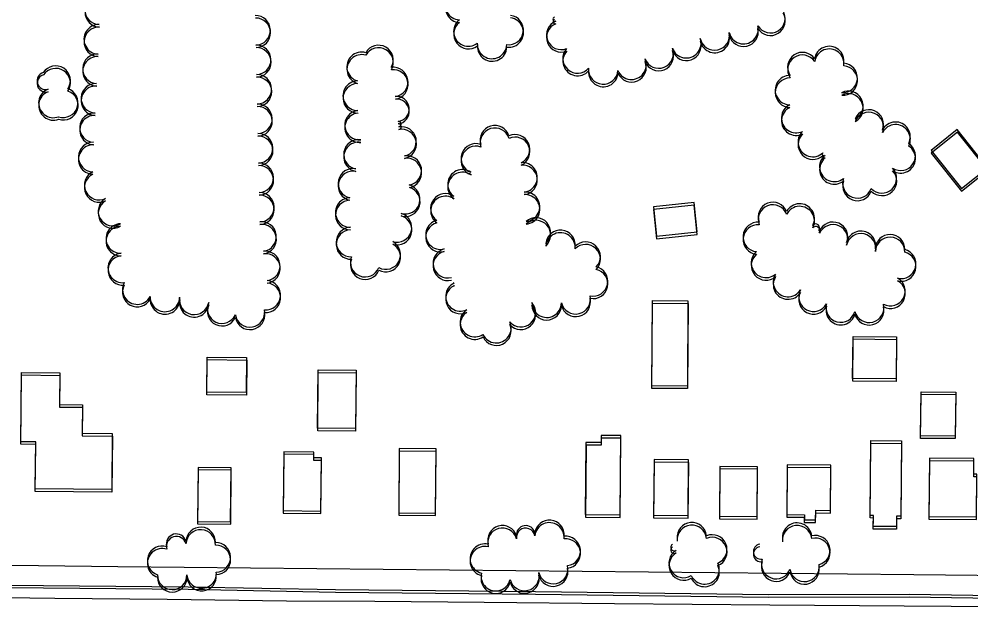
# Model space of a CAD drawing. Extents: x -25029 to 2274964, y -81170 to 687028.
# Drawn here: x 12024 to 12670, y -66290 to -65891 of the extents above; entities that cross this region are included whole.
import ezdxf

# ---------------------------------------------------------------- set-up
doc = ezdxf.new("R2010")
doc.units = 0
for name, color, linetype in [('81911BEA - RW_X_Fee_RW', 7, 'Continuous'), ('BLDG', 7, 'Continuous'), ('GE_X_CL_2000', 7, 'Continuous'), ('ROAD', 7, 'Continuous'), ('TREES', 7, 'Continuous')]:
    doc.layers.add(name, color=color, linetype=linetype)

msp = doc.modelspace()

# ---------------------------------------------------------------- linework, layer by layer
at = {"layer": '81911BEA - RW_X_Fee_RW'}
for points in [[(11821.61, -66259.73), (11911.51, -66260.66), (12001.5, -66261.59), (12091.5, -66262.52), (12181.5, -66263.45), (12271.49, -66264.38)], [(12271.49, -66264.38), (12361.49, -66265.31), (12451.48, -66266.24), (12496.48, -66266.71), (12541.48, -66267.17), (12586.47, -66267.64), (12631.47, -66268.1), (12717.32, -66268.99)]]:
    msp.add_lwpolyline(points, dxfattribs=at)
at = {"layer": 'BLDG'}
for points in [[(12643.25, -65980.57), (12663.85, -66006.4), (12681.64, -65992.22), (12661.04, -65966.39)], [(12643.3, -65982.33), (12663.9, -66008.16), (12681.69, -65993.98), (12661.09, -65968.15)], [(12457, -66038.68), (12484.57, -66035.76), (12482.44, -66015.81), (12454.87, -66018.73)], [(12457.04, -66040.42), (12484.61, -66037.5), (12482.49, -66017.55), (12454.92, -66020.47)], [(12478.3, -66082.54), (12477.89, -66140.29), (12453.73, -66140.11), (12454.14, -66082.36)], [(12478.34, -66084.28), (12477.92, -66142.03), (12453.76, -66141.85), (12454.18, -66084.1)], [(12619.85, -66106.88), (12619.59, -66135.47), (12590.02, -66135.2), (12590.28, -66106.61)], [(12619.88, -66108.64), (12619.62, -66137.23), (12590.05, -66136.95), (12590.31, -66108.36)], [(12178.83, -66120.9), (12178.61, -66144.66), (12151.82, -66144.41), (12152.04, -66120.65)], [(12178.86, -66122.6), (12178.64, -66146.36), (12151.85, -66146.11), (12152.07, -66122.35)], [(12253.14, -66129.58), (12252.77, -66169.05), (12227, -66168.81), (12227.37, -66129.34)], [(12051.96, -66131.31), (12051.76, -66152.83), (12067.35, -66152.97), (12067.17, -66172.29), (12087.66, -66172.48), (12087.31, -66210.45), (12035.4, -66209.96), (12035.69, -66178.12), (12025.6, -66178.03), (12026.04, -66131.08)], [(12051.99, -66133), (12051.79, -66154.52), (12067.38, -66154.66), (12067.2, -66173.98), (12087.69, -66174.17), (12087.33, -66212.14), (12035.42, -66211.65), (12035.72, -66179.81), (12025.63, -66179.71), (12026.07, -66132.76)], [(12253.17, -66131.29), (12252.8, -66170.76), (12227.03, -66170.52), (12227.4, -66131.05)], [(12659.95, -66144.33), (12659.67, -66174.17), (12636.15, -66173.95), (12636.43, -66144.11)], [(12659.98, -66146.09), (12659.7, -66175.93), (12636.18, -66175.71), (12636.46, -66145.87)], [(12432.18, -66227.64), (12432.67, -66173.89), (12419.47, -66173.77), (12419.42, -66178.62), (12409.09, -66178.52), (12408.64, -66227.42)], [(12432.2, -66229.37), (12432.7, -66175.62), (12419.5, -66175.5), (12419.45, -66180.35), (12409.12, -66180.25), (12408.66, -66229.15)], [(12623.25, -66177.38), (12622.78, -66228.56), (12619.76, -66228.53), (12619.7, -66235.59), (12604, -66235.45), (12604.07, -66227.97), (12601.97, -66227.96), (12602.44, -66177.2)], [(12623.28, -66179.14), (12622.8, -66230.32), (12619.78, -66230.29), (12619.72, -66237.35), (12604.02, -66237.21), (12604.09, -66229.73), (12601.99, -66229.71), (12602.47, -66178.95)], [(12229.26, -66224.99), (12229.59, -66189), (12224.45, -66188.96), (12224.48, -66185), (12204.04, -66184.81), (12203.67, -66224.75)], [(12229.28, -66226.7), (12229.61, -66190.71), (12224.47, -66190.67), (12224.5, -66186.71), (12204.06, -66186.52), (12203.69, -66226.46)], [(12307.04, -66226.39), (12307.44, -66182.9), (12282.4, -66182.67), (12282.01, -66226.16)], [(12307.06, -66228.11), (12307.47, -66184.62), (12282.43, -66184.39), (12282.03, -66227.88)], [(12478.4, -66228.04), (12478.75, -66190.39), (12455.27, -66190.17), (12454.92, -66227.82)], [(12478.42, -66229.78), (12478.77, -66192.13), (12455.29, -66191.91), (12454.94, -66229.56)], [(12557.25, -66227.51), (12557.22, -66230.97), (12564.9, -66231.05), (12564.96, -66224.51), (12574.95, -66224.61), (12575.24, -66193.96), (12545.67, -66193.69), (12545.36, -66227.4)], [(12674.03, -66228.97), (12674.3, -66199.99), (12672.2, -66199.97), (12672.3, -66189.47), (12642.1, -66189.19), (12641.73, -66228.67)], [(12674.05, -66230.73), (12674.32, -66201.75), (12672.22, -66201.73), (12672.32, -66191.23), (12642.12, -66190.95), (12641.75, -66230.43)], [(12167.98, -66232.27), (12168.32, -66195.66), (12145.86, -66195.45), (12145.52, -66232.06)], [(12168, -66233.97), (12168.34, -66197.36), (12145.88, -66197.15), (12145.54, -66233.76)], [(12525.17, -66228.67), (12525.49, -66194.94), (12499.99, -66194.71), (12499.67, -66228.44)], [(12525.19, -66230.42), (12525.51, -66196.69), (12500.01, -66196.45), (12499.69, -66230.18)], [(12557.27, -66229.26), (12557.24, -66232.72), (12564.92, -66232.8), (12564.98, -66226.26), (12574.97, -66226.36), (12575.26, -66195.71), (12545.69, -66195.44), (12545.38, -66229.15)]]:
    msp.add_lwpolyline(points, close=True, dxfattribs=at)
at = {"layer": 'GE_X_CL_2000'}
msp.add_lwpolyline([(11545.18, -66280.76), (11581.25, -66280.93), (11630.36, -66281.66), (11683.75, -66281.86), (11724.57, -66282.22), (11774.02, -66282.18), (11835.84, -66282.3), (11897.74, -66282.98), (11963.6, -66282.87), (12048.7, -66284.06), (12125, -66284.8), (12205.92, -66285.95), (12265.79, -66286), (12339.93, -66286.73), (12428.48, -66287.74), (12533.84, -66288.49), (12625.05, -66289.34), (12720.49, -66290.03)], dxfattribs=at)
at = {"layer": 'ROAD'}
for points in [[(12700.31, -66282.78), (12628.27, -66281.68), (12532.88, -66281.82), (12374.8, -66279.82), (12239.02, -66278.44), (12139.16, -66276.53), (12016.44, -66275.42), (11881.54, -66273.44), (11664.52, -66272.33)], [(12700.32, -66284.55), (12628.28, -66283.44), (12532.89, -66283.57), (12374.81, -66281.55), (12239.03, -66280.15), (12139.17, -66278.23), (12016.45, -66277.1), (11881.55, -66275.11), (11664.53, -66273.97)]]:
    msp.add_lwpolyline(points, dxfattribs=at)
at = {"layer": 'TREES'}
for centre, radius, start, end in [((12079.14, -65885.21), 10, 88.16231, 268.16231), ((12079.2, -65886.9), 10, 88.15531, 268.15531), ((12323.63, -65882), 10, 87.24209, 267.24209), ((12323.69, -65883.72), 10, 87.23509, 267.23509), ((12184.92, -65899.06), 10, 271.2338, 91.2338), ((12184.97, -65900.77), 10, 271.2268, 91.2268), ((12356.61, -65898.87), 10, 262.65896, 82.65896), ((12356.67, -65900.6), 10, 262.65196, 82.65196), ((12388.17, -65891.43), 1.5, 107.71467, 287.71467), ((12534.23, -65890.85), 10, 211.76916, 31.76916), ((12534.29, -65892.6), 10, 211.76216, 31.76216), ((12078.44, -65905.19), 10, 87.84165, 267.84165), ((12078.5, -65906.89), 10, 87.83465, 267.83465), ((12329.25, -65899.91), 10, 127.60583, 307.60583), ((12329.31, -65901.63), 10, 127.59883, 307.59883), ((12392.28, -65902.17), 10, 111.45289, 291.45289), ((12392.33, -65903.9), 10, 111.44589, 291.44589), ((12388.22, -65893.17), 1.5, 107.70767, 287.70767), ((12515.97, -65898.31), 10, 192.64283, 12.64283), ((12496.43, -65902.54), 10, 191.82387, 11.82387), ((12496.48, -65904.29), 10, 191.81687, 11.81687), ((12516.03, -65900.05), 10, 192.63583, 12.63583), ((12185.35, -65919.06), 10, 271.2338, 91.2338), ((12268.31, -65919.19), 10, 330.29097, 150.29097), ((12345.34, -65908.31), 10, 177.24444, 357.24444), ((12345.4, -65910.04), 10, 177.23744, 357.23744), ((12477.18, -65907.84), 10, 198.94706, 18.94706), ((12477.24, -65909.58), 10, 198.94006, 18.94006), ((12574.1, -65919.92), 10, 351.51694, 171.51694), ((12077.55, -65925.17), 10, 87.0438, 267.0438), ((12077.6, -65926.87), 10, 87.0368, 267.0368), ((12185.4, -65920.77), 10, 271.2268, 91.2268), ((12256.83, -65923.83), 10, 73.75522, 253.75522), ((12256.88, -65925.55), 10, 73.74822, 253.74822), ((12268.37, -65920.91), 10, 330.28397, 150.28397), ((12403.38, -65918.15), 10, 138.11214, 318.11214), ((12403.43, -65919.89), 10, 138.10514, 318.10514), ((12458.43, -65914.78), 10, 201.68521, 21.68521), ((12458.48, -65916.52), 10, 201.67821, 21.67821), ((12555.91, -65924.02), 10, 33.88324, 213.88324), ((12555.96, -65925.77), 10, 33.87624, 213.87624), ((12574.16, -65921.68), 10, 351.50994, 171.50994), ((12049.2, -65933.18), 10, 326.60659, 146.60659), ((12439.95, -65922.43), 10, 203.27262, 23.27262), ((12440.01, -65924.17), 10, 203.26562, 23.26562), ((12583.27, -65931.37), 10, 265.84064, 85.84064), ((12583.32, -65933.13), 10, 265.83364, 85.83364), ((12042.47, -65933.34), 5.89, 105.91781, 285.91781), ((12042.52, -65935.03), 5.89, 105.91081, 285.91081), ((12049.25, -65934.87), 10, 326.59959, 146.59959), ((12185.78, -65939.05), 10, 271.2338, 91.2338), ((12278.35, -65934.05), 10, 277.7303, 97.7303), ((12278.4, -65935.77), 10, 277.7233, 97.7233), ((12420.8, -65925.6), 10, 175.55457, 355.55457), ((12420.85, -65927.34), 10, 175.54757, 355.54757), ((12547.48, -65939.59), 10, 89.24261, 269.24261), ((12076.52, -65945.15), 10, 87.0438, 267.0438), ((12185.83, -65940.76), 10, 271.2268, 91.2268), ((12254.19, -65943.43), 10, 90.87939, 270.87939), ((12254.24, -65945.15), 10, 90.87239, 270.87239), ((12547.53, -65941.35), 10, 89.23561, 269.23561), ((12047.68, -65948.34), 10, 111.07294, 291.07294), ((12047.73, -65950.03), 10, 111.06594, 291.06594), ((12054.41, -65948.17), 10, 251.71684, 71.71684), ((12054.46, -65949.87), 10, 251.70984, 71.70984), ((12076.57, -65946.84), 10, 87.0368, 267.0368), ((12587.13, -65950.23), 10, 297.31027, 117.31027), ((12587.18, -65951.99), 10, 297.30327, 117.30327), ((12186.21, -65959.05), 10, 271.2338, 91.2338), ((12280.65, -65952.38), 8.48, 276.47402, 96.47402), ((12280.69, -65954.1), 8.48, 276.46702, 96.46702), ((12075.49, -65965.07), 9.95, 87.0438, 267.0438), ((12186.26, -65960.76), 10, 271.2268, 91.2268), ((12255.35, -65963.38), 10, 95.76958, 275.76958), ((12255.39, -65965.1), 10, 95.76258, 275.76258), ((12551.7, -65958.59), 10, 115.83003, 295.83003), ((12551.75, -65960.35), 10, 115.82303, 295.82303), ((12600.98, -65962.89), 10, 337.82049, 157.82049), ((12601.03, -65964.65), 10, 337.81349, 157.81349), ((12075.54, -65966.76), 9.95, 87.0368, 267.0368), ((12281.82, -65962.7), 1.91, 276.47402, 96.47402), ((12619.14, -65971.22), 10, 332.90494, 152.90494), ((12281.86, -65964.42), 1.91, 276.46702, 96.46702), ((12283.93, -65974.41), 10, 280.97079, 100.97079), ((12283.98, -65976.13), 10, 280.96379, 100.96379), ((12347.25, -65973.54), 10, 17.00403, 197.00403), ((12347.29, -65975.27), 10, 16.99703, 196.99703), ((12562.97, -65974.82), 10, 133.7102, 313.7102), ((12619.19, -65972.98), 10, 332.89794, 152.89794), ((12074.67, -65984.99), 10, 88.23407, 268.23407), ((12186.64, -65979.04), 10, 271.2338, 91.2338), ((12186.69, -65980.75), 10, 271.2268, 91.2268), ((12254.66, -65983.19), 10, 80.26178, 260.26178), ((12254.71, -65984.9), 10, 80.25477, 260.25477), ((12360.94, -65979.73), 10, 294.38403, 114.38403), ((12360.98, -65981.46), 10, 294.37703, 114.37703), ((12563.02, -65976.58), 10, 133.7032, 313.7032), ((12074.71, -65986.69), 10, 88.22707, 268.22707), ((12334.36, -65985.9), 10, 70.59618, 250.59618), ((12334.4, -65987.63), 10, 70.58918, 250.58918), ((12622.59, -65984.15), 10, 236.93148, 56.93148), ((12622.63, -65985.91), 10, 236.92448, 56.92448), ((12287.52, -65994.08), 10, 279.67759, 99.67759), ((12287.56, -65995.8), 10, 279.67059, 99.67059), ((12577.56, -65991.65), 10, 128.87027, 308.87027), ((12577.6, -65993.4), 10, 128.86327, 308.86327), ((12570.58, -65982.96), 1.14, 127.74979, 307.74979), ((12570.63, -65984.71), 1.14, 127.74279, 307.74279), ((12187.07, -65999.04), 10, 271.2338, 91.2338), ((12187.11, -66000.75), 10, 271.2268, 91.2268), ((12250.9, -66002.83), 10, 78.0737, 258.0737), ((12325.26, -66003.49), 10, 54.71169, 234.71169), ((12366.05, -65998.78), 10, 275.67805, 95.67805), ((12366.1, -66000.52), 10, 275.67105, 95.67105), ((12609.88, -65999.41), 10, 223.476, 43.476), ((12609.92, -66001.17), 10, 223.469, 43.469), ((12078.71, -66004), 10, 115.75622, 295.75622), ((12078.75, -66005.69), 10, 115.74922, 295.74922), ((12250.94, -66004.54), 10, 78.0667, 258.0667), ((12325.3, -66005.22), 10, 54.70469, 234.70469), ((12593.23, -66002.86), 10, 159.93854, 339.93854), ((12286.46, -66013.56), 10, 254.07998, 74.07998), ((12286.5, -66015.28), 10, 254.07298, 74.07298), ((12593.27, -66004.62), 10, 159.93154, 339.93154), ((12088.1, -66021.63), 10, 120.33084, 300.33084), ((12187.5, -66019.03), 10, 271.2338, 91.2338), ((12187.54, -66020.74), 10, 271.2268, 91.2268), ((12249.07, -66022.61), 10, 91.3285, 271.3285), ((12313.68, -66019.8), 10, 54.4909, 234.4909), ((12313.72, -66021.52), 10, 54.4839, 234.4839), ((12367.74, -66018.71), 10, 274.01707, 94.01707), ((12367.79, -66020.44), 10, 274.01007, 94.01007), ((12088.14, -66023.33), 10, 120.32384, 300.32384), ((12249.11, -66024.32), 10, 91.3215, 271.3215), ((12535.9, -66025.62), 10, 21.18428, 201.18428), ((12535.94, -66027.37), 10, 21.17728, 201.17728), ((12554.08, -66026.65), 10, 332.32399, 152.32399), ((12554.12, -66028.4), 10, 332.31699, 152.31699), ((12280.84, -66032.75), 10, 253.29145, 73.29145), ((12280.88, -66034.47), 10, 253.28445, 73.28445), ((12375.12, -66036.13), 10, 311.86695, 131.86695), ((12093.39, -66040.26), 10, 91.36779, 271.36779), ((12093.43, -66041.96), 10, 91.36079, 271.36079), ((12188.99, -66038.95), 10, 277.31231, 97.31231), ((12189.03, -66040.66), 10, 277.30531, 97.30531), ((12249.61, -66042.6), 10, 91.76801, 271.76801), ((12310.33, -66037.63), 10, 104.24371, 284.24371), ((12310.37, -66039.35), 10, 104.23671, 284.23671), ((12375.16, -66037.87), 10, 311.85995, 131.85995), ((12525.64, -66039.19), 10, 84.63272, 264.63272), ((12525.68, -66040.94), 10, 84.62572, 264.62572), ((12564.99, -66033), 2.67, 320.33686, 140.33686), ((12565.03, -66034.76), 2.67, 320.32986, 140.32986), ((12576.7, -66039.07), 10, 336.77374, 156.77374), ((12576.74, -66040.82), 10, 336.76674, 156.76674), ((12249.65, -66044.32), 10, 91.76101, 271.76101), ((12391.75, -66044.55), 10, 354.41937, 174.41937), ((12391.78, -66046.29), 10, 354.41237, 174.41237), ((12595.66, -66045.16), 10, 347.59752, 167.59752), ((12595.69, -66046.92), 10, 347.59052, 167.59052), ((12615.42, -66047.51), 10, 358.82253, 178.82253), ((12615.46, -66049.27), 10, 358.81553, 178.81553), ((12273.24, -66051.14), 10, 241.80056, 61.80056), ((12273.27, -66052.86), 10, 241.79356, 61.79356), ((12408.86, -66052.51), 10, 315.7225, 135.7225), ((12408.89, -66054.24), 10, 315.7155, 135.7155), ((12094.7, -66060.2), 10, 96.17671, 276.17671), ((12094.74, -66061.9), 10, 96.16971, 276.16971), ((12191.53, -66058.79), 10, 277.30691, 97.30691), ((12191.57, -66060.5), 10, 277.29991, 97.29991), ((12315.29, -66057), 10, 104.51292, 284.51292), ((12315.33, -66058.73), 10, 104.50592, 284.50592), ((12531.22, -66056.73), 10, 130.63055, 310.63055), ((12531.25, -66058.49), 10, 130.62355, 310.62355), ((12622.95, -66057.41), 10, 255.71999, 75.71999), ((12622.99, -66059.17), 10, 255.71299, 75.71299), ((12259.21, -66056.28), 10, 158.40522, 338.40522), ((12259.25, -66057.99), 10, 158.39822, 338.39822), ((12413.92, -66069.27), 10, 257.89839, 77.89839), ((12413.96, -66071), 10, 257.89139, 77.89139), ((12546.15, -66069.71), 10, 147.42108, 327.42108), ((12104.58, -66074.89), 10, 151.63365, 331.63365), ((12104.61, -66076.59), 10, 151.62665, 331.62665), ((12191.86, -66078.66), 10, 264.57034, 84.57034), ((12191.89, -66080.37), 10, 264.56334, 84.56334), ((12323.87, -66079.53), 10, 115.27784, 295.27784), ((12319.5, -66070.29), 0.221, 115.26951, 295.26951), ((12319.54, -66072.01), 0.221, 115.26251, 295.26251), ((12546.19, -66071.46), 10, 147.41408, 327.41408), ((12615.72, -66075.89), 10, 241.50365, 61.50365), ((12615.75, -66077.65), 10, 241.49665, 61.49665), ((12323.9, -66081.26), 10, 115.27084, 295.27084), ((12563.43, -66079.75), 10, 152.23274, 332.23274), ((12563.46, -66081.51), 10, 152.22574, 332.22574), ((12123.38, -66079.88), 10, 178.67621, 358.67621), ((12123.41, -66081.58), 10, 178.66921, 358.66921), ((12143.22, -66081.84), 10, 170.01111, 350.01111), ((12143.25, -66083.55), 10, 170.00411, 350.00411), ((12162.14, -66087.79), 10, 155.05016, 335.05016), ((12364.87, -66090.23), 10, 221.04551, 41.04551), ((12382.41, -66083.76), 10, 179.46929, 359.46929), ((12402.12, -66081.45), 10, 193.9058, 13.9058), ((12402.15, -66083.18), 10, 193.8988, 13.8988), ((12581.93, -66087.04), 10, 164.78374, 344.78374), ((12601.26, -66087.17), 10, 194.43117, 14.43117), ((12162.17, -66089.5), 10, 155.04316, 335.04316), ((12181.06, -66090.32), 10, 189.77302, 9.77302), ((12181.09, -66092.02), 10, 189.76602, 9.76602), ((12333.67, -66096.9), 10, 123.56965, 303.56965), ((12333.7, -66098.63), 10, 123.56265, 303.56265), ((12364.9, -66091.96), 10, 221.03851, 41.03851), ((12382.44, -66085.49), 10, 179.46229, 359.46229), ((12581.96, -66088.79), 10, 164.77674, 344.77674), ((12601.29, -66088.93), 10, 194.42417, 14.42417), ((12348.26, -66101.02), 10, 204.95511, 24.95511), ((12348.29, -66102.75), 10, 204.94811, 24.94811), ((12384.25, -66241.13), 10, 354.21534, 174.21534), ((12384.27, -66242.86), 10, 354.20834, 174.20834), ((12480.94, -66242.79), 10, 5.47633, 185.47633), ((12552.32, -66243.03), 10, 6.52009, 186.52009), ((12147.65, -66245.95), 10, 357.24534, 177.24534), ((12147.66, -66247.65), 10, 357.23834, 177.23834), ((12352.35, -66244.81), 10, 15.97625, 195.97625), ((12352.37, -66246.54), 10, 15.96925, 195.96925), ((12368.14, -66241.09), 6.24, 8.92849, 188.92849), ((12368.15, -66242.82), 6.24, 8.92149, 188.92149), ((12480.95, -66244.54), 10, 5.46933, 185.46933), ((12552.33, -66244.78), 10, 6.51309, 186.51309), ((12131.11, -66247.34), 6.81, 15.93078, 195.93078), ((12131.13, -66249.04), 6.81, 15.92378, 195.92378), ((12395.36, -66252.07), 10, 276.64109, 96.64109), ((12395.37, -66253.8), 10, 276.63409, 96.63409), ((12494.76, -66251.06), 10, 292.71649, 112.71649), ((12494.77, -66252.81), 10, 292.70949, 112.70949), ((12564.74, -66251.58), 10, 284.42211, 104.42211), ((12564.75, -66253.33), 10, 284.41511, 104.41511), ((12121.45, -66258.71), 10, 71.86833, 251.86833), ((12121.46, -66260.41), 10, 71.86133, 251.86133), ((12157.94, -66256.42), 10, 271.73257, 91.73257), ((12157.95, -66258.13), 10, 271.72557, 91.72557), ((12340.42, -66257.29), 10, 76.60282, 256.60282), ((12340.44, -66259.02), 10, 76.59582, 256.59582), ((12475.38, -66260.24), 10, 120.98787, 300.98787), ((12469.01, -66249.64), 2.37, 120.98787, 300.98787), ((12469.02, -66251.38), 2.37, 120.98087, 300.98087), ((12527.83, -66252.5), 5.11, 99.93335, 279.93335), ((12527.84, -66254.25), 5.11, 99.92635, 279.92635), ((12475.39, -66261.98), 10, 120.98087, 300.98087), ((12538.1, -66260.98), 10, 159.84823, 339.84823), ((12386.8, -66264.36), 10, 193.62976, 13.62976), ((12386.81, -66266.09), 10, 193.62276, 13.62276), ((12489.57, -66264.55), 10, 205.23457, 25.23457), ((12489.58, -66266.3), 10, 205.22757, 25.22757), ((12538.11, -66262.73), 10, 159.84123, 339.84123), ((12557.36, -66262.85), 10, 189.10109, 9.10109), ((12557.37, -66264.6), 10, 189.09409, 9.09409), ((12128.34, -66268.28), 10, 179.64732, 359.64732), ((12128.35, -66269.98), 10, 179.64032, 359.64032), ((12148.29, -66267.38), 10, 185.50229, 5.50229), ((12148.3, -66269.08), 10, 185.49529, 5.49529), ((12347.87, -66269.19), 10, 167.44579, 347.44579), ((12347.88, -66270.92), 10, 167.43879, 347.43879), ((12367.35, -66269.04), 10, 193.4488, 13.4488), ((12367.36, -66270.77), 10, 193.4418, 13.4418)]:
    msp.add_arc(centre, radius, start, end, dxfattribs=at)

doc.saveas('drawing.dxf')
